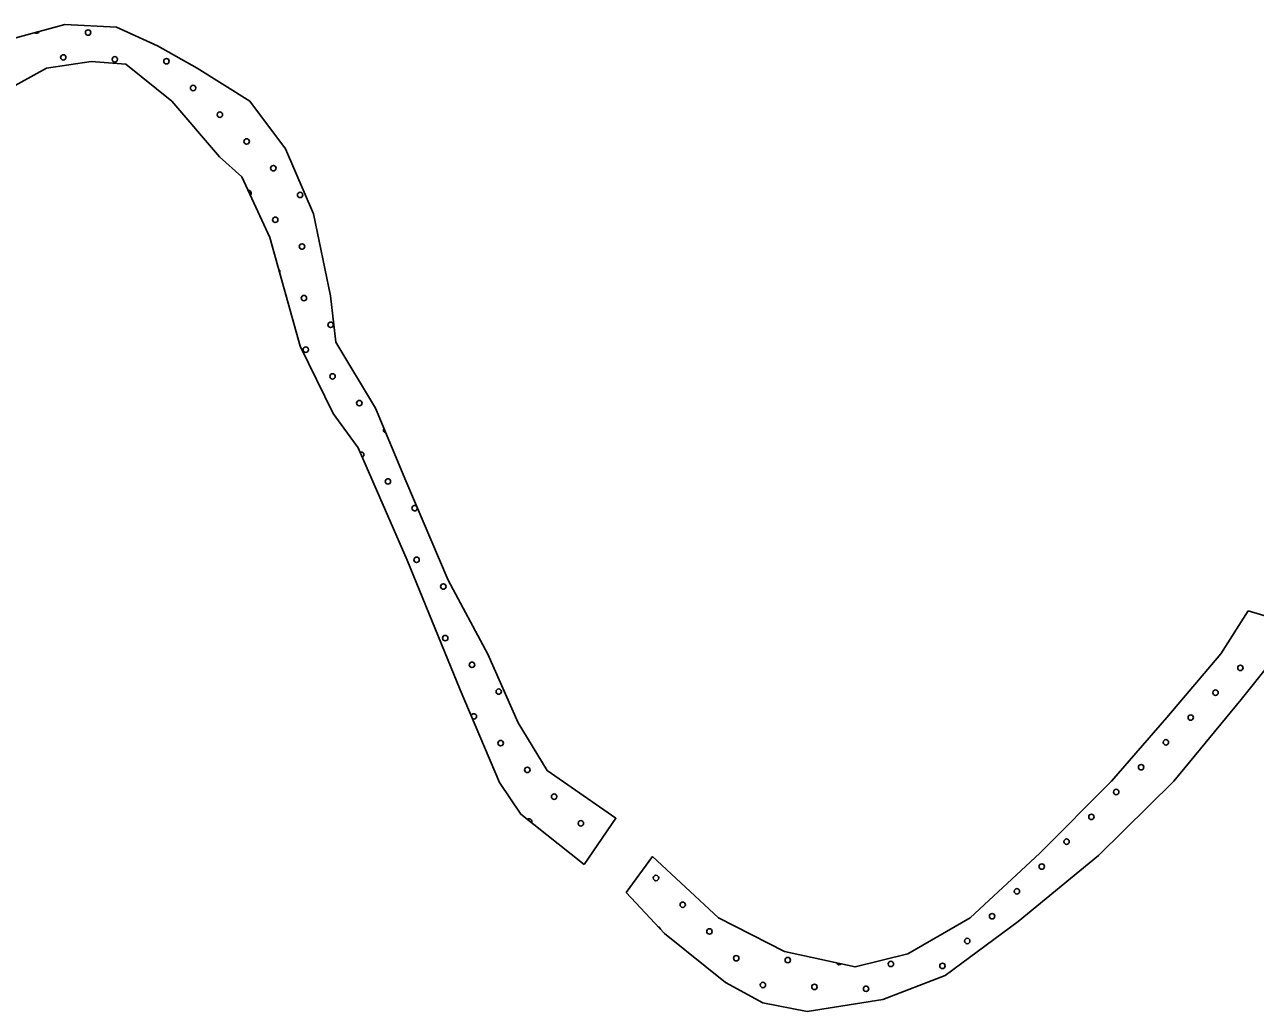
# Model space of a CAD drawing. Extents: x 1612280 to 1883141, y 560852 to 780851.
# Drawn here: x 1663363 to 1668175, y 639110 to 642967 of the extents above; entities that cross this region are included whole.
import ezdxf

# ---------------------------------------------------------------- set-up
doc = ezdxf.new("R2010")
doc.units = 0
doc.layers.add('DESIGN - SCRATCH - User 1', color=7, linetype='Continuous')
doc.layers.add('DESIGN - TRAFFIC CONTROL PERMANENT - Pavement Marking Text', color=7, linetype='Continuous')

msp = doc.modelspace()

# ---------------------------------------------------------------- linework, layer by layer
at = {"layer": 'DESIGN - SCRATCH - User 1'}
for points in [[(1663329.3, 642915.5), (1663520.5, 642967.2), (1663722, 642956.8), (1663882.2, 642884.4), (1664037.2, 642796.5), (1664243.9, 642667.3), (1664383.4, 642481.2), (1664491.9, 642227.8), (1664559, 641907.3), (1664579.7, 641726.3), (1664734.7, 641467.8), (1664853.6, 641183.4), (1665018.9, 640795.7), (1665173.9, 640506.1), (1665292.7, 640237.3), (1665406.4, 640051.1), (1665675.1, 639865), (1665551.1, 639684.1)], [(1663329.3, 642915.5), (1663520.5, 642967.2), (1663722, 642956.8), (1663882.2, 642884.4), (1664037.2, 642796.5), (1664243.9, 642667.3), (1664383.4, 642481.2), (1664491.9, 642227.8), (1664559, 641907.3), (1664579.7, 641726.3), (1664734.7, 641467.8), (1664853.6, 641183.4), (1665018.9, 640795.7), (1665173.9, 640506.1), (1665292.7, 640237.3), (1665406.4, 640051.1), (1665675.1, 639865), (1665551.1, 639684.1)], [(1665551.1, 639684.1), (1665303.1, 639880.5), (1665220.4, 640004.6), (1665065.4, 640366.5), (1664858.7, 640873.2), (1664667.6, 641312.7), (1664569.4, 641447.1), (1664440.2, 641710.8), (1664321.4, 642134.8), (1664212.9, 642372.6), (1664125, 642450.1), (1663939, 642667.3), (1663758.2, 642812.1), (1663623.8, 642822.4), (1663448.2, 642796.5), (1663288, 642708.7)], [(1665551.1, 639684.1), (1665303.1, 639880.5), (1665220.4, 640004.6), (1665065.4, 640366.5), (1664858.7, 640873.2), (1664667.6, 641312.7), (1664569.4, 641447.1), (1664440.2, 641710.8), (1664321.4, 642134.8), (1664212.9, 642372.6), (1664125, 642450.1), (1663939, 642667.3), (1663758.2, 642812.1), (1663623.8, 642822.4), (1663448.2, 642796.5), (1663288, 642708.7)], [(1665715.1, 639574), (1665818.2, 639714.7), (1666075.9, 639475.5), (1666333.7, 639344.2), (1666610.1, 639283.3), (1666816.3, 639334.9), (1667060, 639475.5), (1667331.8, 639728.7), (1667613, 640010.1), (1667828.5, 640258.6), (1668039.4, 640507.1), (1668147.2, 640675.9)], [(1668147.2, 640675.9), (1668348.7, 640615), (1668119.1, 640329), (1667856.7, 640010.1), (1667561.4, 639719.4), (1667247.5, 639461.5), (1666961.6, 639250.4), (1666717.9, 639156.7), (1666422.7, 639109.8), (1666249.3, 639142.6), (1666104, 639222.3), (1665865, 639414.6), (1665715.1, 639574)], [(1665715.1, 639574), (1665818.2, 639714.7), (1666075.9, 639475.5), (1666333.7, 639344.2), (1666610.1, 639283.3), (1666816.3, 639334.9), (1667060, 639475.5), (1667331.8, 639728.7), (1667613, 640010.1), (1667828.5, 640258.6), (1668039.4, 640507.1), (1668147.2, 640675.9)], [(1668147.2, 640675.9), (1668348.7, 640615), (1668119.1, 640329), (1667856.7, 640010.1), (1667561.4, 639719.4), (1667247.5, 639461.5), (1666961.6, 639250.4), (1666717.9, 639156.7), (1666422.7, 639109.8), (1666249.3, 639142.6), (1666104, 639222.3), (1665865, 639414.6), (1665715.1, 639574)]]:
    msp.add_lwpolyline(points, dxfattribs=at)
for centre in [(1664783.6, 641181.3), (1664783.6, 641181.3), (1666249.7, 639213), (1666249.7, 639213)]:
    msp.add_circle(centre, 10.6, dxfattribs=at)
for centre, start, end in [((1664776.2, 641382.9), 144.1188, 261.2423), ((1664679.1, 641285.8), 294.2073, 112.811)]:
    msp.add_arc(centre, 10.6, start, end, dxfattribs=at)
at = {"layer": 'DESIGN - TRAFFIC CONTROL PERMANENT - Pavement Marking Text'}
for centre in [(1663611.3, 642936.1), (1663611.3, 642936.1), (1663514.2, 642839), (1663514.2, 642839), (1663715.8, 642831.5), (1663715.8, 642831.5), (1663917.5, 642824), (1663917.5, 642824), (1664022, 642719.5), (1664022, 642719.5), (1664126.5, 642615), (1664126.5, 642615), (1664231.1, 642510.4), (1664231.1, 642510.4), (1664335.6, 642405.9), (1664335.6, 642405.9), (1664440.1, 642301.4), (1664440.1, 642301.4), (1664343.1, 642204.3), (1664343.1, 642204.3), (1664447.6, 642099.7), (1664447.6, 642099.7), (1664455.1, 641898.1), (1664455.1, 641898.1), (1664559.6, 641793.6), (1664559.6, 641793.6), (1664462.5, 641696.5), (1664462.5, 641696.5), (1664567.1, 641592), (1664567.1, 641592), (1664671.6, 641487.4), (1664671.6, 641487.4), (1664895.6, 640875.1), (1664895.6, 640875.1), (1665000.2, 640770.6), (1665000.2, 640770.6), (1665007.6, 640569), (1665007.6, 640569), (1665112.2, 640464.5), (1665112.2, 640464.5), (1668116.5, 640452.6), (1668116.5, 640452.6), (1665216.7, 640359.9), (1665216.7, 640359.9), (1668019.4, 640355.5), (1668019.4, 640355.5), (1667922.3, 640258.4), (1667922.3, 640258.4), (1665224.2, 640158.3), (1665224.2, 640158.3), (1667825.3, 640161.4), (1667825.3, 640161.4), (1665328.7, 640053.8), (1665328.7, 640053.8), (1667728.2, 640064.3), (1667728.2, 640064.3), (1665433.3, 639949.2), (1665433.3, 639949.2), (1667631.1, 639967.2), (1667631.1, 639967.2), (1665537.8, 639844.7), (1665537.8, 639844.7), (1667534, 639870.1), (1667534, 639870.1), (1667437, 639773.1), (1667437, 639773.1), (1667339.9, 639676), (1667339.9, 639676), (1665831.5, 639631.2), (1665831.5, 639631.2), (1667242.8, 639578.9), (1667242.8, 639578.9), (1665936.1, 639526.7), (1665936.1, 639526.7), (1667145.7, 639481.9), (1667145.7, 639481.9), (1666040.6, 639422.1), (1666040.6, 639422.1), (1667048.7, 639384.8), (1667048.7, 639384.8), (1666145.2, 639317.6), (1666145.2, 639317.6), (1666346.8, 639310.1), (1666346.8, 639310.1), (1666750, 639295.2), (1666750, 639295.2), (1666951.6, 639287.7), (1666951.6, 639287.7), (1666451.3, 639205.6), (1666451.3, 639205.6), (1666652.9, 639198.1), (1666652.9, 639198.1)]:
    msp.add_circle(centre, 10.6, dxfattribs=at)
for centre, start, end in [((1663409.7, 642943.5), 230.4893, 339.7773), ((1664238.5, 642308.8), 311.6556, 97.3924), ((1664350.5, 642002.7), 331.3785, 59.9384), ((1664888.2, 641076.8), 41.7984, 4.3888), ((1665119.6, 640262.9), 234.234, 172.1368), ((1665336.2, 639852.2), 330.7397, 132.4882), ((1665839, 639429.6), 8.3536, 78.1385), ((1666548.4, 639302.6), 199.7821, 315.3504)]:
    msp.add_arc(centre, 10.6, start, end, dxfattribs=at)

doc.saveas('drawing.dxf')
